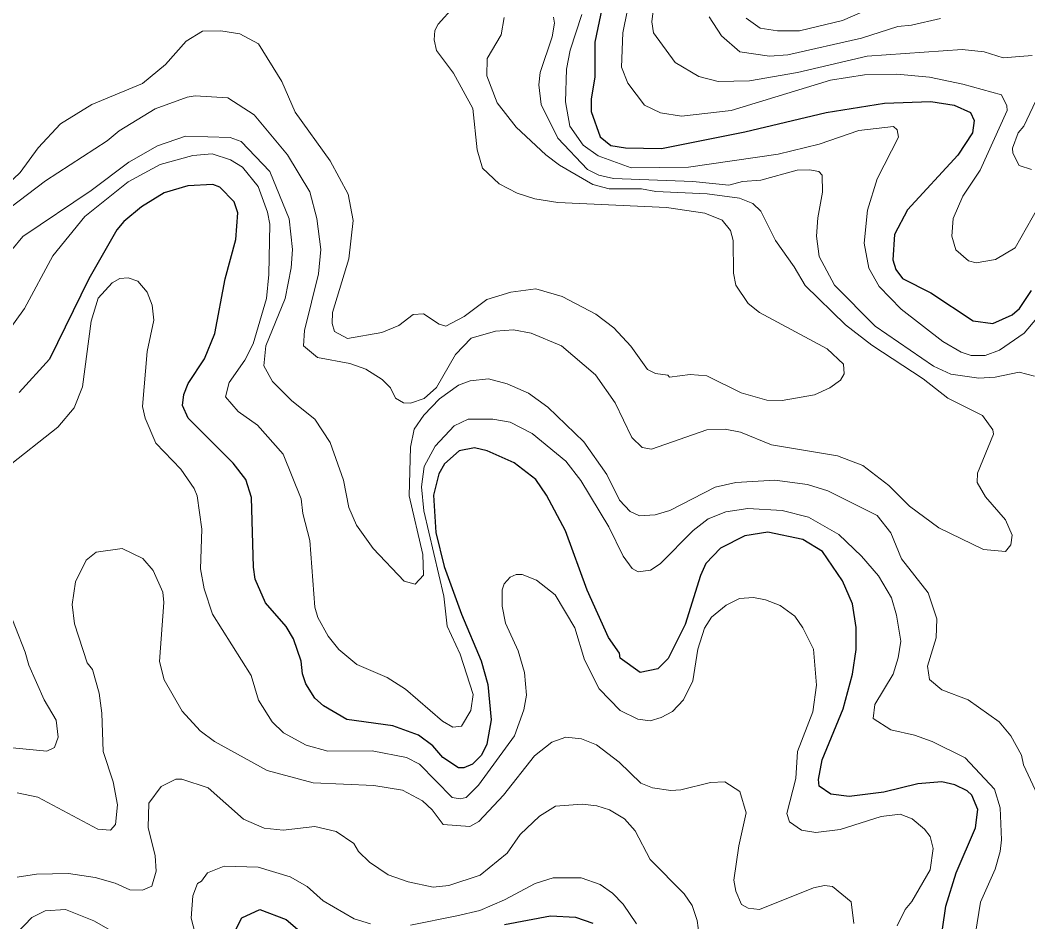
# Model space of a CAD drawing. Extents: x 673.3 to 698.5, y 6984.3 to 7012.3.
# Drawn here: x 694.91 to 696.231, y 6987.951 to 6989.134 of the extents above; entities that cross this region are included whole.
import ezdxf

# ---------------------------------------------------------------- set-up
doc = ezdxf.new("R2010")
doc.units = 0
doc.header["$LTSCALE"] = 0.032
doc.layers.add('1', color=7, linetype='Continuous', lineweight=25)
doc.layers.add('2', color=7, linetype='Continuous', lineweight=13)

msp = doc.modelspace()

# ---------------------------------------------------------------- linework, layer by layer
at = {"layer": '1'}
for points in [[(695.6732, 6989.1513), (695.6634, 6989.1056), (695.6634, 6989.0596), (695.6586, 6989.0313), (695.6586, 6989.0145), (695.6704, 6988.9813), (695.6843, 6988.9701), (695.7036, 6988.9667), (695.7509, 6988.9659), (695.86, 6988.9879), (695.9669, 6989.0131), (696.0434, 6989.0253), (696.1043, 6989.0277), (696.1346, 6989.0229), (696.1564, 6989.0134), (696.1609, 6989.0028), (696.1588, 6988.9865), (696.1397, 6988.9574), (696.0734, 6988.8854), (696.0567, 6988.8532), (696.0544, 6988.8201), (696.0583, 6988.8073), (696.0671, 6988.7955), (696.1043, 6988.7768), (696.1598, 6988.74), (696.1854, 6988.7363), (696.2108, 6988.7477), (696.2206, 6988.756), (696.2364, 6988.7795)], [(695.6958, 6988.3038), (695.6812, 6988.3244), (695.6533, 6988.3864), (695.6251, 6988.4642), (695.6001, 6988.5112), (695.586, 6988.5318), (695.5575, 6988.5538), (695.5223, 6988.5695), (695.5057, 6988.5732), (695.4855, 6988.5693), (695.4663, 6988.5522), (695.4588, 6988.5393), (695.4519, 6988.5111), (695.455, 6988.4623), (695.4659, 6988.4174), (695.4885, 6988.3548), (695.5142, 6988.2939), (695.5232, 6988.2629), (695.5274, 6988.2163), (695.5218, 6988.1843), (695.5146, 6988.1698), (695.5032, 6988.158), (695.4916, 6988.1532), (695.4846, 6988.1532), (695.4641, 6988.1668), (695.4511, 6988.1822), (695.4321, 6988.1962), (695.3984, 6988.2086), (695.3383, 6988.2168), (695.3074, 6988.2349), (695.2964, 6988.245), (695.2843, 6988.2634), (695.2799, 6988.2769), (695.2785, 6988.2935), (695.2683, 6988.3228), (695.2587, 6988.3388), (695.2317, 6988.37), (695.2179, 6988.401), (695.2156, 6988.4167), (695.213, 6988.5082), (695.2057, 6988.5318), (695.1892, 6988.5532), (695.1299, 6988.6121), (695.1227, 6988.629), (695.1243, 6988.6431), (695.1299, 6988.6577), (695.1514, 6988.69), (695.1651, 6988.7235), (695.1786, 6988.7951), (695.1927, 6988.8467), (695.1951, 6988.8816), (695.1903, 6988.8961), (695.1715, 6988.9153), (695.1626, 6988.9186), (695.1297, 6988.917), (695.0984, 6988.9077), (695.0688, 6988.8896), (695.0459, 6988.8704), (695.0365, 6988.8594), (694.9999, 6988.7951), (694.948, 6988.6896), (694.9085, 6988.646)], [(696.1196, 6987.9417), (696.1238, 6987.9719), (696.1372, 6988.0156), (696.1628, 6988.0745), (696.1658, 6988.0988), (696.158, 6988.1174), (696.152, 6988.1232), (696.1356, 6988.1309), (696.1187, 6988.1352), (696.087, 6988.1326), (696.0424, 6988.1214), (695.9969, 6988.1157), (695.9731, 6988.1188), (695.9577, 6988.1293), (695.9568, 6988.1381), (695.9615, 6988.1638), (695.989, 6988.2307), (696.0013, 6988.2762), (696.0063, 6988.3088), (696.0064, 6988.3376), (696.0013, 6988.3684), (695.9885, 6988.3987), (695.9619, 6988.4374), (695.9362, 6988.4528), (695.8903, 6988.4625), (695.86, 6988.4578), (695.8282, 6988.4418), (695.809, 6988.4215), (695.8019, 6988.4056), (695.7821, 6988.3414), (695.7597, 6988.2967), (695.7462, 6988.2834), (695.7231, 6988.2786), (695.6969, 6988.2972), (695.6958, 6988.3038)], [(695.1888, 6987.9335), (695.2006, 6987.9564), (695.2242, 6987.9673), (695.2588, 6987.9543), (695.3066, 6987.9133)], [(695.5448, 6987.948), (695.6053, 6987.9593), (695.6382, 6987.9576), (695.6607, 6987.9496)]]:
    msp.add_lwpolyline(points, dxfattribs=at)
at = {"layer": '2'}
for points in [[(695.7406, 6989.118), (695.7384, 6989.1323), (695.7456, 6989.1949)], [(695.713, 6989.1808), (695.7001, 6989.1176), (695.6986, 6989.0727), (695.7069, 6989.0516), (695.7285, 6989.0229), (695.7494, 6989.0128), (695.7772, 6989.0083), (695.8424, 6989.0161), (695.9724, 6989.0555), (696.0171, 6989.0627), (696.0595, 6989.0635), (696.1022, 6989.0596), (696.1461, 6989.0506), (696.1969, 6989.0365), (696.2039, 6989.0218), (696.2041, 6989.0158), (696.1688, 6988.9376), (696.146, 6988.9035), (696.1333, 6988.874), (696.1317, 6988.8509), (696.1368, 6988.833), (696.1537, 6988.8185), (696.1638, 6988.8161), (696.1889, 6988.8204), (696.2147, 6988.8356), (696.2518, 6988.9013)], [(695.4785, 6989.1518), (695.458, 6989.1293), (695.4536, 6989.1208), (695.4526, 6989.1087), (695.4557, 6989.0948), (695.4779, 6989.065), (695.5036, 6989.0186), (695.5092, 6988.9643), (695.5163, 6988.9404), (695.5381, 6988.9198), (695.5616, 6988.9073), (695.5847, 6988.8998), (695.6148, 6988.8951), (695.7574, 6988.8884), (695.8079, 6988.8811), (695.8306, 6988.8721), (695.8412, 6988.8583), (695.8451, 6988.8455), (695.8452, 6988.8025), (695.8483, 6988.7868), (695.8645, 6988.7626), (695.8794, 6988.7508), (695.9683, 6988.7032), (695.9898, 6988.6831), (695.9907, 6988.6705), (695.9859, 6988.6621), (695.9719, 6988.6519), (695.9515, 6988.6428), (695.9091, 6988.6353), (695.889, 6988.636), (695.8554, 6988.6456), (695.8105, 6988.6679), (695.7885, 6988.6694), (695.7614, 6988.6662), (695.7592, 6988.6686), (695.7431, 6988.6706), (695.7325, 6988.6762), (695.7108, 6988.7067), (695.6884, 6988.7308), (695.6648, 6988.7486), (695.6205, 6988.7719), (695.586, 6988.7818), (695.5533, 6988.7777), (695.5219, 6988.7681), (695.4922, 6988.7458), (695.4679, 6988.7331), (695.4591, 6988.7354), (695.4388, 6988.7491), (695.4253, 6988.7481), (695.4065, 6988.7339), (695.384, 6988.7244), (695.3392, 6988.7167), (695.3222, 6988.726), (695.319, 6988.7364)], [(694.8846, 6988.8793), (694.943, 6988.9237), (695.0239, 6988.9763), (695.0394, 6988.989), (695.0866, 6989.0182), (695.1287, 6989.0335), (695.1392, 6989.035), (695.1823, 6989.0326), (695.2168, 6989.0101), (695.2603, 6988.9577), (695.2895, 6988.9091), (695.2987, 6988.874), (695.3042, 6988.8337), (695.3011, 6988.8016), (695.2828, 6988.7274), (695.2815, 6988.7073), (695.2996, 6988.6918), (695.342, 6988.684), (695.3632, 6988.6766), (695.3847, 6988.6631), (695.3955, 6988.6521), (695.4022, 6988.6386), (695.4127, 6988.6321), (695.4218, 6988.632), (695.4395, 6988.6381), (695.4557, 6988.6523), (695.4808, 6988.6957), (695.5011, 6988.7172), (695.5333, 6988.7264), (695.557, 6988.728), (695.5798, 6988.7239), (695.6197, 6988.7072), (695.6644, 6988.6692), (695.6901, 6988.6323), (695.7119, 6988.587), (695.7254, 6988.5735), (695.7378, 6988.5717), (695.8102, 6988.5968), (695.8342, 6988.5977), (695.8546, 6988.5937), (695.8953, 6988.5774), (695.9816, 6988.5628), (696.015, 6988.5501), (696.0491, 6988.524), (696.0761, 6988.4969), (696.1146, 6988.4683), (696.1731, 6988.4398), (696.2022, 6988.4374), (696.209, 6988.4458), (696.2107, 6988.4585), (696.2019, 6988.4787), (696.1758, 6988.5091), (696.1651, 6988.5278), (696.1653, 6988.54), (696.1862, 6988.5912), (696.1855, 6988.5968), (696.1721, 6988.6157), (696.1266, 6988.6383), (696.094, 6988.6639), (696.0268, 6988.7078), (695.9922, 6988.7348), (695.9393, 6988.7862), (695.925, 6988.8109), (695.9004, 6988.8453), (695.8812, 6988.8839), (695.8707, 6988.8938), (695.8532, 6988.9007), (695.8108, 6988.9064), (695.7434, 6988.9097), (695.7248, 6988.9129), (695.6823, 6988.913), (695.661, 6988.9189), (695.6173, 6988.944), (695.599, 6988.9579), (695.5604, 6988.9939), (695.5352, 6989.0261), (695.5216, 6989.0613), (695.5222, 6989.0843), (695.5408, 6989.1151), (695.5444, 6989.1378)], [(696.1884, 6988.6661), (696.1671, 6988.6645), (696.1303, 6988.6699), (696.1078, 6988.6805), (696.0313, 6988.7331), (695.9778, 6988.7868), (695.9575, 6988.8245), (695.9542, 6988.8512), (695.9558, 6988.8752), (695.9622, 6988.9089), (695.9615, 6988.9312), (695.9574, 6988.9357), (695.945, 6988.9381), (695.9287, 6988.9374), (695.8812, 6988.9244), (695.857, 6988.9228), (695.8392, 6988.9179), (695.7919, 6988.9226), (695.688, 6988.9266), (695.6687, 6988.931), (695.6539, 6988.9386), (695.615, 6988.9794), (695.5931, 6989.0239), (695.5902, 6989.0496), (695.5916, 6989.0659), (695.6073, 6989.1127), (695.6104, 6989.1304), (695.6094, 6989.1383)], [(696.2433, 6988.7433), (696.2267, 6988.7237), (696.1943, 6988.7015), (696.1755, 6988.6946), (696.1571, 6988.6945), (696.1441, 6988.699), (696.1201, 6988.7128), (696.0652, 6988.7554), (696.0366, 6988.7848), (696.0228, 6988.8089), (696.0169, 6988.842), (696.021, 6988.885), (696.0339, 6988.9263), (696.0617, 6988.9807), (696.0602, 6988.9906), (696.0553, 6988.995), (696.0098, 6988.9895), (695.9577, 6988.9716), (695.904, 6988.9586), (695.7864, 6988.9414), (695.7109, 6988.9408), (695.6677, 6988.9564), (695.6481, 6988.9705), (695.6307, 6988.9953), (695.6252, 6989.0271), (695.6261, 6989.0702), (695.631, 6989.095), (695.6463, 6989.1418)], [(695.8133, 6989.1386), (695.8297, 6989.1139), (695.8535, 6989.0929), (695.8926, 6989.0872), (695.9165, 6989.0888), (696.0131, 6989.1109), (696.0611, 6989.1261), (696.0786, 6989.1277), (696.117, 6989.1368)], [(696.0215, 6989.1484), (695.9884, 6989.134), (695.932, 6989.1205), (695.9031, 6989.1206), (695.8803, 6989.1239), (695.8619, 6989.1372)], [(695.319, 6988.7364), (695.3194, 6988.7509), (695.341, 6988.8212), (695.3466, 6988.8717), (695.34, 6988.9059), (695.3164, 6988.9499), (695.2706, 6989.0137), (695.2528, 6989.0541), (695.2222, 6989.1032), (695.1979, 6989.1166), (695.1729, 6989.1205), (695.149, 6989.1198), (695.1276, 6989.1068), (695.1004, 6989.0764), (695.07, 6989.0515), (695.0035, 6989.0239), (694.9625, 6988.9986), (694.9333, 6988.967), (694.9099, 6988.9347), (694.8728, 6988.9001)], [(696.2371, 6989.088), (696.1989, 6989.0848), (696.174, 6989.0929), (696.1451, 6989.096), (696.0205, 6989.0874), (695.9291, 6989.0659), (695.8665, 6989.0547), (695.8252, 6989.054), (695.7997, 6989.0607), (695.7688, 6989.0789), (695.7406, 6989.118)], [(696.2364, 6988.9383), (696.22, 6988.9436), (696.2119, 6988.9598), (696.2115, 6988.9666), (696.2186, 6988.9864), (696.2262, 6988.9954), (696.2531, 6989.0525)], [(694.8842, 6988.8155), (694.913, 6988.8506), (695.0027, 6988.9111), (695.0523, 6988.9483), (695.09, 6988.9695), (695.1267, 6988.9821), (695.185, 6988.9805), (695.1995, 6988.9753), (695.2374, 6988.9357), (695.2626, 6988.8736), (695.2668, 6988.8337), (695.2651, 6988.8093), (695.2571, 6988.7691), (695.2319, 6988.7072), (695.2294, 6988.6808), (695.2406, 6988.6604), (695.2661, 6988.6351), (695.2961, 6988.6107), (695.3164, 6988.5801), (695.3336, 6988.5307), (695.3409, 6988.4951), (695.3509, 6988.4718), (695.3728, 6988.4413), (695.4135, 6988.3983), (695.4279, 6988.3942), (695.4387, 6988.406), (695.4377, 6988.4335), (695.4199, 6988.5102), (695.4216, 6988.5743), (695.4265, 6988.5977), (695.439, 6988.6163), (695.4596, 6988.6374), (695.4846, 6988.6553), (695.5, 6988.6613), (695.5242, 6988.6637), (695.5484, 6988.6573), (695.5766, 6988.6448), (695.6018, 6988.6266), (695.6491, 6988.581), (695.6794, 6988.5383), (695.6958, 6988.5044), (695.7098, 6988.4896), (695.7219, 6988.4839), (695.7427, 6988.4854), (695.7617, 6988.4909), (695.8215, 6988.5216), (695.8486, 6988.5278), (695.8994, 6988.5309), (695.9425, 6988.5253), (695.9691, 6988.517), (696.0337, 6988.4846), (696.0518, 6988.4617), (696.0655, 6988.4275), (696.1006, 6988.3831), (696.1121, 6988.3489), (696.1113, 6988.3241), (696.1, 6988.2867), (696.1023, 6988.2691), (696.1185, 6988.2559), (696.1532, 6988.2425), (696.1939, 6988.2138), (696.209, 6988.1954), (696.2229, 6988.17), (696.2256, 6988.1575), (696.2503, 6988.1048)], [(694.8888, 6988.7188), (694.9152, 6988.756), (694.9524, 6988.8254), (694.9946, 6988.8769), (695.0515, 6988.9221), (695.0935, 6988.945), (695.1363, 6988.9569), (695.1615, 6988.9592), (695.1857, 6988.9511), (695.2015, 6988.9416), (695.2217, 6988.916), (695.2343, 6988.8825), (695.2374, 6988.8668), (695.2358, 6988.8007), (695.2326, 6988.7692), (695.2155, 6988.7096), (695.2042, 6988.6884), (695.1837, 6988.6588), (695.1789, 6988.6404), (695.1955, 6988.6211), (695.221, 6988.6028), (695.2546, 6988.5651), (695.2782, 6988.5065), (695.2806, 6988.487), (695.2896, 6988.4515), (695.2963, 6988.3643), (695.3003, 6988.3506)], [(695.5629, 6988.3068), (695.5713, 6988.2785), (695.5739, 6988.2487), (695.5705, 6988.2295), (695.5582, 6988.1952), (695.5107, 6988.1306), (695.4945, 6988.1144), (695.487, 6988.1125), (695.4765, 6988.1144), (695.4337, 6988.158), (695.4165, 6988.167), (695.3716, 6988.1759), (695.3134, 6988.1751), (695.285, 6988.1832), (695.2549, 6988.1994), (695.2404, 6988.2138), (695.2224, 6988.242), (695.2125, 6988.2745), (695.1618, 6988.3551), (695.151, 6988.3882), (695.1464, 6988.4143), (695.1479, 6988.4664), (695.1418, 6988.5104), (695.138, 6988.5199), (695.1204, 6988.5454), (695.0877, 6988.5794), (695.0737, 6988.612), (695.0702, 6988.6275), (695.0761, 6988.6995), (695.0852, 6988.7408), (695.0828, 6988.7604), (695.0762, 6988.7777), (695.0639, 6988.7921), (695.0514, 6988.7963), (695.0405, 6988.7956), (695.0306, 6988.7899), (695.012, 6988.7695), (695.0029, 6988.7393), (694.9915, 6988.6532), (694.9805, 6988.6259), (694.9592, 6988.6006), (694.8905, 6988.5462)], [(696.2403, 6988.6672), (696.2201, 6988.6727), (696.1884, 6988.6661)], [(695.3003, 6988.3506), (695.3137, 6988.3262), (695.3279, 6988.3086), (695.3515, 6988.2888), (695.3909, 6988.2719), (695.4153, 6988.2564), (695.4638, 6988.2144), (695.4773, 6988.2069), (695.4886, 6988.2079), (695.5009, 6988.2286), (695.5038, 6988.2498), (695.4867, 6988.3027), (695.4696, 6988.3392), (695.4655, 6988.3788), (695.439, 6988.4907), (695.4363, 6988.5222), (695.4398, 6988.5487), (695.4539, 6988.5756), (695.4789, 6988.6022), (695.4974, 6988.6107), (695.5296, 6988.6107), (695.5522, 6988.6069), (695.5812, 6988.592), (695.6255, 6988.5559), (695.6449, 6988.5306), (695.682, 6988.4694), (695.7007, 6988.4312), (695.7126, 6988.415), (695.7205, 6988.4105), (695.7365, 6988.4129), (695.7491, 6988.4212), (695.7926, 6988.4647), (695.8122, 6988.4803), (695.8355, 6988.4895), (695.864, 6988.4935), (695.9091, 6988.491), (695.9438, 6988.4825), (695.9833, 6988.4595), (696.0133, 6988.4311), (696.0357, 6988.4054), (696.0525, 6988.3765), (696.0592, 6988.3537), (696.0649, 6988.3198), (696.0615, 6988.2975), (696.0547, 6988.2764), (696.0309, 6988.2365), (696.0284, 6988.2183), (696.0516, 6988.2033), (696.0826, 6988.1963), (696.1059, 6988.188), (696.1491, 6988.1665), (696.1878, 6988.1253), (696.1952, 6988.101), (696.1969, 6988.0591), (696.1951, 6988.0434), (696.1884, 6988.0206), (696.1695, 6987.9773), (696.1626, 6987.9365)], [(694.9056, 6988.1206), (694.9327, 6988.1149), (695.0118, 6988.0731), (695.0283, 6988.0718), (695.0347, 6988.0791), (695.0372, 6988.1047), (695.0315, 6988.1349), (695.0184, 6988.1746), (695.0168, 6988.2251), (695.0134, 6988.2515), (695.0047, 6988.2824), (694.9975, 6988.2911), (694.9809, 6988.3423), (694.9778, 6988.3675), (694.9822, 6988.3976), (694.9963, 6988.4257), (695.0095, 6988.4364), (695.0436, 6988.4413), (695.0705, 6988.4282), (695.0842, 6988.4123), (695.0967, 6988.3838), (695.0982, 6988.3702), (695.0926, 6988.2929), (695.0984, 6988.269), (695.122, 6988.2278), (695.146, 6988.2018), (695.1644, 6988.1878), (695.2335, 6988.1498), (695.2939, 6988.1336), (695.3734, 6988.1303), (695.4112, 6988.1239), (695.4376, 6988.1101), (695.4502, 6988.0983), (695.4646, 6988.0792), (695.4997, 6988.0766), (695.5112, 6988.0831), (695.5437, 6988.1173), (695.5842, 6988.1692), (695.607, 6988.1872), (695.6255, 6988.1938), (695.646, 6988.1914), (695.6656, 6988.1834), (695.6955, 6988.1609), (695.7238, 6988.1333), (695.7389, 6988.1271), (695.763, 6988.1238), (695.7763, 6988.1246), (695.8151, 6988.1342), (695.8341, 6988.1352), (695.8538, 6988.1222), (695.862, 6988.0944), (695.8523, 6988.0512), (695.8458, 6988.0062), (695.8483, 6987.9916), (695.8557, 6987.974), (695.8647, 6987.9691), (695.8795, 6987.9676), (695.9501, 6987.9959), (695.9646, 6987.9992), (695.9753, 6987.9975), (695.9998, 6987.9774), (696.003, 6987.949)], [(694.8776, 6988.4023), (694.9164, 6988.3052), (694.9209, 6988.2882), (694.9412, 6988.2425), (694.9571, 6988.2161), (694.9597, 6988.1936), (694.9548, 6988.1801), (694.9448, 6988.1753), (694.8861, 6988.1808)], [(696.06, 6987.9462), (696.0703, 6987.9676), (696.0791, 6987.9781), (696.1031, 6988.0195), (696.1072, 6988.0475), (696.1031, 6988.0632), (696.096, 6988.0731), (696.0795, 6988.0863), (696.0639, 6988.0927), (696.0391, 6988.0896), (695.9854, 6988.0725), (695.9535, 6988.0685), (695.9347, 6988.0717), (695.9187, 6988.0826), (695.9152, 6988.0936), (695.9271, 6988.1395), (695.9293, 6988.1748), (695.9493, 6988.2267), (695.9542, 6988.2618), (695.9501, 6988.3092), (695.9364, 6988.337), (695.9258, 6988.3524), (695.9064, 6988.3663), (695.8871, 6988.3739), (695.8714, 6988.377), (695.8532, 6988.3754), (695.8357, 6988.3668), (695.8167, 6988.3512), (695.8073, 6988.3367), (695.7986, 6988.3091), (695.7922, 6988.2677), (695.7796, 6988.2425), (695.7654, 6988.2274), (695.7506, 6988.2193), (695.7362, 6988.2151), (695.7199, 6988.2174), (695.6965, 6988.2285), (695.6693, 6988.2571), (695.6497, 6988.2951), (695.6374, 6988.337), (695.6113, 6988.3802), (695.5871, 6988.3997), (695.5681, 6988.4071), (695.5604, 6988.4071), (695.5526, 6988.4037), (695.5447, 6988.3949), (695.5421, 6988.3868), (695.5421, 6988.3656), (695.5465, 6988.3434), (695.5629, 6988.3068)], [(695.3241, 6988.0699), (695.2961, 6988.0765), (695.2548, 6988.0717), (695.2299, 6988.074), (695.2026, 6988.0862), (695.1561, 6988.127), (695.1218, 6988.1384), (695.1141, 6988.1384), (695.0947, 6988.129), (695.0785, 6988.1069), (695.0774, 6988.0753), (695.0867, 6988.0381), (695.0883, 6988.0176), (695.0822, 6987.9982), (695.07, 6987.9927), (695.0537, 6987.9934), (695.0345, 6988.002), (695.0081, 6988.0097), (694.9733, 6988.0147), (694.9313, 6988.0138), (694.9058, 6988.0098)], [(695.8002, 6987.9338), (695.7977, 6987.9531), (695.7911, 6987.9726), (695.7805, 6987.9881), (695.7362, 6988.0331), (695.7165, 6988.0708), (695.7023, 6988.0865), (695.6829, 6988.0981), (695.6662, 6988.1034), (695.6469, 6988.1059), (695.6119, 6988.1029), (695.5907, 6988.0901), (695.5655, 6988.0659), (695.5483, 6988.0413), (695.5129, 6988.0124), (695.472, 6987.9991), (695.4516, 6987.9968), (695.4185, 6988.0036), (695.3926, 6988.013), (695.3677, 6988.0295), (695.3533, 6988.0438), (695.3472, 6988.0539), (695.3241, 6988.0699)], [(694.9054, 6987.9366), (694.925, 6987.9572), (694.9427, 6987.9658), (694.9692, 6987.9674), (695.0065, 6987.9526), (695.0518, 6987.9267), (695.1021, 6987.8865), (695.1267, 6987.873), (695.1415, 6987.8724), (695.1496, 6987.8957), (695.1341, 6987.956), (695.1361, 6987.9853), (695.1424, 6988.0016), (695.1474, 6988.0045), (695.1553, 6988.0154), (695.1773, 6988.0244), (695.2217, 6988.023), (695.2639, 6988.0104)], [(695.2639, 6988.0104), (695.2862, 6987.9977), (695.3073, 6987.979), (695.348, 6987.9554), (695.3694, 6987.9487)], [(695.4219, 6987.9469), (695.4824, 6987.9594), (695.5125, 6987.9663), (695.5451, 6987.9803), (695.5852, 6988.0016), (695.6088, 6988.0089), (695.6457, 6988.009), (695.6705, 6988.0002), (695.6866, 6987.989), (695.7005, 6987.9744), (695.7179, 6987.9488)]]:
    msp.add_lwpolyline(points, dxfattribs=at)

doc.saveas('drawing.dxf')
